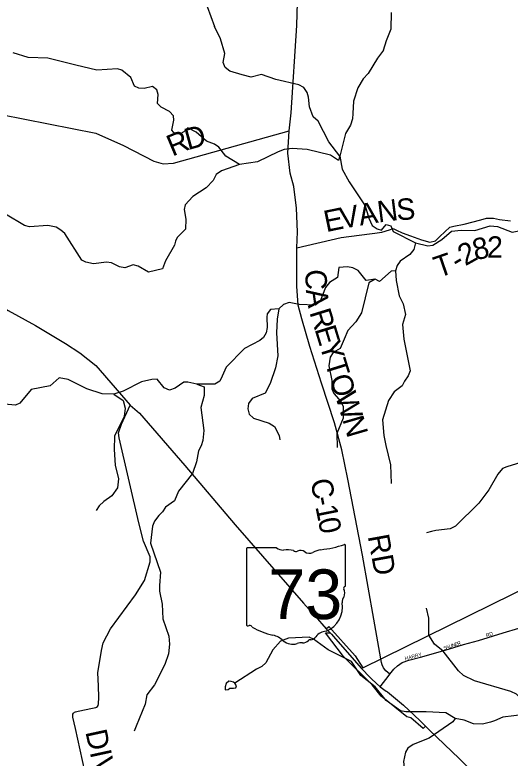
# Model space of a CAD drawing. Extents: x 1525783 to 1900577, y 218250 to 627376.
# Drawn here: x 1644767 to 1651712, y 446999 to 457419 of the extents above; entities that cross this region are included whole.
import ezdxf

# ---------------------------------------------------------------- set-up
doc = ezdxf.new("R2010")
doc.units = 0
for name, color, linetype in [('GM_X_City_Street', 7, 'Continuous'), ('GM_X_City_Street_Text', 7, 'Continuous'), ('GM_X_Corporation', 7, 'Continuous'), ('GM_X_County_Road', 7, 'Continuous'), ('GM_X_County_Road_Text', 7, 'Continuous'), ('GM_X_Minor_Lake', 7, 'Continuous'), ('GM_X_Minor_River', 7, 'Continuous'), ('GM_X_State_Location', 7, 'Continuous'), ('GM_X_State_Route', 7, 'Continuous'), ('GM_X_State_Shield', 7, 'Continuous'), ('GM_X_Township_Road', 7, 'Continuous'), ('GM_X_Township_Road_Text', 7, 'Continuous')]:
    doc.layers.add(name, color=color, linetype=linetype)

msp = doc.modelspace()

# ---------------------------------------------------------------- linework, layer by layer
at = {"layer": 'GM_X_City_Street'}
for points in [[(1650015, 448163), (1650026, 448178), (1650083, 448245), (1650134, 448294), (1650198, 448339), (1650289, 448375), (1650455, 448416), (1650803, 448511), (1651059, 448593), (1651270, 448648), (1651615, 448755), (1651832, 448820), (1652144, 448901), (1652270, 448921), (1652373, 448933), (1652483, 448966), (1652562, 448995), (1652626, 449022)], [(1650026, 448178), (1649967, 448225), (1649937, 448264), (1649915, 448308), (1649909, 448339)], [(1649888, 448001), (1650015, 448163)]]:
    msp.add_lwpolyline(points, dxfattribs=at)
at = {"layer": 'GM_X_Corporation'}
msp.add_lwpolyline([(1650997, 446995), (1650583, 447393), (1650525, 447448), (1650494, 447416), (1650320, 447565), (1650264, 447579), (1649903, 447867), (1649778, 448025), (1649376, 448423), (1649121, 448754), (1649187, 448755), (1649134, 448814), (1649171, 448843), (1649541, 448433), (1649644, 448267), (1652943, 449887)], dxfattribs=at)
at = {"layer": 'GM_X_County_Road'}
for points in [[(1649801, 448946), (1649642, 449847), (1649435, 450910), (1649354, 451322), (1649249, 451698), (1649068, 452256), (1648903, 452772), (1648793, 453159), (1648740, 453351), (1648723, 453618), (1648720, 454151), (1648729, 454378), (1648714, 454707), (1648680, 455011), (1648625, 455201), (1648596, 455479), (1648613, 455793), (1648642, 456045), (1648720, 457270), (1648810, 460296)], [(1649909, 448339), (1649900, 448393), (1649801, 448946)]]:
    msp.add_lwpolyline(points, dxfattribs=at)
at = {"layer": 'GM_X_Minor_Lake'}
for points in [[(1647849, 448050), (1647831, 448063), (1647799, 448075), (1647765, 448077), (1647731, 448046), (1647716, 448000), (1647716, 447958), (1647756, 447963), (1647782, 447979), (1647832, 447978), (1647864, 447986), (1647876, 448014)], [(1647876, 448014), (1647849, 448050)]]:
    msp.add_lwpolyline(points, dxfattribs=at)
at = {"layer": 'GM_X_Minor_River'}
for points in [[(1647464, 457537), (1647568, 457258)], [(1649937, 456924), (1649979, 457058), (1650045, 457223), (1650048, 457452)], [(1649326, 455436), (1649169, 455637), (1649019, 455927), (1648948, 455990), (1648900, 456129), (1648882, 456265), (1648865, 456330), (1648819, 456400), (1648750, 456439), (1648425, 456512), (1648223, 456584), (1648080, 456546), (1647955, 456580), (1647780, 456628), (1647716, 456681), (1647689, 456750), (1647713, 456875), (1647648, 457081), (1647568, 457258)], [(1649937, 456924), (1649852, 456813), (1649723, 456597), (1649650, 456522), (1649578, 456394), (1649514, 456207), (1649508, 456035), (1649503, 455961), (1649474, 455873), (1649404, 455758), (1649341, 455514), (1649326, 455436), (1649358, 455258), (1649456, 455080), (1649681, 454743), (1649729, 454570), (1649777, 454467), (1649847, 454420), (1649910, 454399)], [(1647917, 455319), (1647724, 455439), (1647628, 455563), (1647565, 455608), (1647455, 455647), (1647309, 455773), (1647192, 455833), (1647138, 455778), (1647083, 455752), (1647013, 455745), (1646970, 455802), (1646996, 455942), (1646991, 456004), (1646935, 456065), (1646820, 456124), (1646769, 456177), (1646775, 456303), (1646758, 456367), (1646696, 456416), (1646580, 456388), (1646506, 456389), (1646443, 456418), (1646392, 456540), (1646268, 456644), (1646204, 456661), (1645914, 456643), (1645620, 456715), (1645231, 456814), (1644954, 456822), (1644743, 456888)], [(1649326, 455436), (1649306, 455377), (1649195, 455452), (1648866, 455531), (1648655, 455547), (1648543, 455531), (1648458, 455498), (1648171, 455360), (1647917, 455319), (1647664, 455234), (1647591, 455181), (1647546, 455099), (1647451, 454992), (1647262, 454871), (1647154, 454754), (1647139, 454692), (1647162, 454554), (1647158, 454416), (1647041, 454299), (1647018, 454245), (1647007, 454191), (1646878, 453971), (1646837, 453861), (1646639, 453814), (1646498, 453894), (1646424, 453915), (1646308, 453872), (1646234, 453885), (1646121, 453941), (1646053, 453951), (1645869, 453930), (1645760, 453953), (1645708, 453982), (1645467, 454352), (1645410, 454400), (1645347, 454445), (1645227, 454465), (1644971, 454446), (1644903, 454467), (1644636, 454627)], [(1649910, 454399), (1649975, 454480), (1650041, 454461), (1650070, 454384), (1650385, 454225), (1650557, 454180), (1650629, 454190), (1650752, 454268), (1650891, 454386), (1651025, 454400), (1651217, 454395), (1651431, 454463), (1651534, 454452), (1651741, 454374), (1651858, 454394), (1652144, 454505), (1652343, 454458), (1652582, 454464), (1652637, 454393), (1652646, 454342), (1652669, 454178)], [(1650385, 454225), (1650363, 454129), (1650306, 454061), (1650168, 453966), (1650127, 453904), (1650104, 453832), (1650113, 453696), (1650157, 453478), (1650211, 453369), (1650243, 453220), (1650204, 453076), (1650223, 452873), (1650311, 452431), (1650283, 452357), (1650232, 452286), (1650199, 452218), (1650087, 452134), (1650005, 452011), (1649920, 451743), (1649940, 451524), (1649971, 451384), (1650032, 451110), (1650042, 450849)], [(1649881, 453681), (1649818, 453716), (1649691, 453697), (1649579, 453837), (1649506, 453874), (1649430, 453889), (1649312, 453877), (1649292, 453737), (1649178, 453666), (1649123, 453595), (1649050, 453405), (1648982, 453350), (1648752, 453359), (1648611, 453385), (1648535, 453360), (1648470, 453299), (1648350, 453288), (1648303, 453229), (1648298, 453179), (1648303, 453035), (1648290, 452961), (1648255, 452895), (1648204, 452854), (1647989, 452740), (1647730, 452480), (1647673, 452356), (1647642, 452284), (1647573, 452243), (1647320, 452241), (1647194, 452270), (1647136, 452269), (1647013, 452187), (1646937, 452160), (1646859, 452191), (1646761, 452314), (1646687, 452307), (1646541, 452273), (1646286, 452146), (1646155, 452102), (1645989, 452108), (1645775, 452177), (1645513, 452306), (1645389, 452330), (1645260, 452218), (1644993, 452169), (1644837, 451977), (1644775, 451946), (1644619, 451960)], [(1650104, 453832), (1650044, 453825), (1649881, 453681)], [(1649818, 453716), (1649731, 453661), (1649628, 453242), (1649550, 453115), (1649435, 452996), (1649383, 452874), (1649330, 452743), (1649229, 452684), (1649188, 452621), (1649169, 452499), (1649210, 452294), (1649210, 452176), (1649240, 452113), (1649344, 451992), (1649371, 451931), (1649369, 451763), (1649282, 451550), (1649284, 451356)], [(1648470, 453299), (1648446, 453155), (1648437, 452961), (1648453, 452640), (1648421, 452472), (1648346, 452251), (1648275, 452118), (1648096, 452040), (1648043, 451973), (1648034, 451895), (1648053, 451822), (1648114, 451766), (1648335, 451693), (1648407, 451648), (1648471, 451521), (1648480, 451460)], [(1647320, 452241), (1647421, 452203), (1647419, 452083), (1647375, 451917), (1647415, 451593), (1647403, 451453), (1647378, 451379), (1647343, 451309), (1647313, 451153), (1647259, 450988), (1647059, 450744), (1647003, 450607), (1646880, 450518), (1646839, 450453), (1646784, 450403), (1646727, 450320), (1646697, 450250), (1646670, 450014), (1646808, 449606), (1646796, 449418), (1646793, 449342), (1646834, 449159), (1646842, 448953), (1646926, 448709), (1646937, 448595), (1646919, 448461), (1646871, 448313), (1646724, 448029), (1646616, 447886), (1646596, 447754), (1646467, 447448), (1646440, 447376)], [(1646155, 452102), (1646284, 452014), (1646312, 451907), (1646299, 451787), (1646166, 451513), (1646161, 451327), (1646172, 451106), (1646218, 450917), (1646206, 450787), (1646127, 450678), (1646012, 450598), (1645951, 450538), (1645908, 450469)], [(1653232, 451771), (1653247, 451733), (1653212, 451553), (1653173, 451495), (1652725, 451343), (1652583, 451323), (1652268, 451268), (1651664, 451084), (1651605, 451059), (1651538, 450982), (1651415, 450759), (1651272, 450573), (1650944, 450250), (1650871, 450213), (1650672, 450190), (1650608, 450177), (1650540, 450158)], [(1651917, 447610), (1651863, 447831), (1651802, 447896), (1651721, 447934), (1651211, 448085), (1651058, 448160), (1650989, 448221), (1650774, 448498), (1650649, 448598), (1650574, 448722), (1650570, 448960), (1650540, 449101)], [(1649818, 447998), (1649616, 448157), (1649489, 448353), (1649161, 448520), (1648955, 448667), (1648892, 448693), (1648604, 448679), (1648493, 448637), (1648386, 448520), (1648288, 448337), (1648231, 448284), (1648153, 448245), (1647849, 448050)], [(1652436, 446650), (1652320, 447015), (1652273, 447243), (1652235, 447378), (1652167, 447485), (1652046, 447577), (1651917, 447610), (1651610, 447575), (1651493, 447523), (1651436, 447502), (1651324, 447475), (1651196, 447482), (1651069, 447530), (1650941, 447556), (1650808, 447635), (1650536, 447649), (1650250, 447648), (1650176, 447664), (1649972, 447809), (1649818, 447998)], [(1650941, 447556), (1650910, 447509), (1650575, 447278), (1650352, 447189), (1650279, 447138), (1650246, 447083), (1650215, 446953), (1650234, 446782), (1650228, 446668), (1650131, 446296), (1650001, 446064), (1649784, 446022)]]:
    msp.add_lwpolyline(points, dxfattribs=at)
at = {"layer": 'GM_X_State_Route'}
for points in [[(1644594, 453328), (1644673, 453274), (1645057, 453065), (1645475, 452811), (1645677, 452683), (1645904, 452503), (1646385, 451949), (1646513, 451836), (1647151, 451103), (1647854, 450270), (1648813, 449171), (1648977, 448988), (1649134, 448814)], [(1649134, 448814), (1649170, 448774)], [(1649170, 448774), (1649205, 448735)], [(1649205, 448735), (1649264, 448670), (1649629, 448257), (1649661, 448222)], [(1649661, 448222), (1649714, 448164), (1649772, 448107), (1649888, 448001), (1649973, 447940)], [(1649973, 447940), (1649991, 447927), (1650218, 447743), (1650444, 447526)], [(1650444, 447526), (1650519, 447453)], [(1650519, 447453), (1650583, 447393), (1650995, 446996), (1651138, 446852), (1651194, 446795)]]:
    msp.add_lwpolyline(points, dxfattribs=at)
at = {"layer": 'GM_X_State_Shield'}
for p, q in [((1648013, 449931), (1648013, 448874)), ((1648434, 449949), (1648026, 449949)), ((1649405, 449423), (1649405, 449975)), ((1649405, 449423), (1649405, 449423))]:
    msp.add_line(p, q, dxfattribs=at)
for centre, radius, start, end in [((1648029, 449933), 16.1, 98.1301, 188.1301), ((1648531, 450072), 156, 231.6195, 271.1119), ((1648583, 449356), 562, 80.4867, 94.9883), ((1648710, 449939), 45.1, 219.7921, 297.1024), ((1648777, 449817), 93.8, 54.4667, 119.1411), ((1649097, 449627), 297, 97.3462, 120.7689), ((1648909, 451390), 1476, 275.8445, 288.9065), ((1649389, 449978), 15.5, 351.8621, 97.738), ((1648898, 449984), 113, 233.8562, 294.8282), ((1649401, 449382), 24, 107.944, 210.337), ((1649388, 449421), 16.6, 289.6038, 7.7341), ((1649249, 449312), 144, 340.033, 23.6496), ((1649460, 449191), 105, 136.8065, 186.9296), ((1648992, 449121), 369, 292.3089, 8.9858), ((1648029, 448872), 16.3, 171.9584, 258.3066), ((1648031, 448980), 124, 267.339, 280.6039), ((1648057, 448813), 44.8, 29.7484, 93.2717), ((1648622, 449763), 1066, 240.4129, 257.1985), ((1649147, 448578), 202, 94.4031, 142.5768), ((1648304, 448400), 334, 47.1842, 75.836), ((1648905, 448627), 31.8, 65.7517, 132.6484), ((1648891, 448772), 119, 282.8732, 323.2771), ((1648665, 448808), 212, 230.7004, 286.2918), ((1648787, 448443), 174, 85.6951, 111.2099), ((1648803, 448729), 113, 268.777, 315.5493)]:
    msp.add_arc(centre, radius, start, end, dxfattribs=at)
at = {"layer": 'GM_X_Township_Road'}
for points in [[(1642509, 455661), (1644108, 456083), (1644238, 456088), (1645900, 455760), (1646288, 455588), (1646715, 455368), (1646848, 455332), (1646991, 455342), (1648613, 455793)], [(1650315, 454320), (1650471, 454264), (1650584, 454233), (1650664, 454251), (1650728, 454312), (1650867, 454443), (1650924, 454459), (1651066, 454487), (1651300, 454544), (1651379, 454568), (1651479, 454570), (1651563, 454550), (1651719, 454530)], [(1649814, 454359), (1649911, 454374), (1650020, 454407)], [(1650020, 454407), (1650073, 454423), (1650119, 454400)], [(1650119, 454400), (1650199, 454361), (1650315, 454320)], [(1648720, 454151), (1649341, 454297), (1649742, 454348), (1649814, 454359)], [(1645879, 446221), (1645619, 447413), (1645581, 447576), (1645578, 447592), (1645580, 447616), (1645588, 447632), (1645601, 447644), (1645616, 447650), (1645654, 447657), (1645856, 447699), (1645903, 447710), (1645913, 447715), (1645924, 447723), (1645935, 447738), (1645941, 447761), (1645944, 447851), (1645940, 448015), (1645932, 448193), (1645981, 448507), (1646006, 448618), (1646107, 448814), (1646459, 449290), (1646584, 449491), (1646664, 449753), (1646665, 449821), (1646569, 450039), (1646504, 450297), (1646229, 451488), (1646221, 451561), (1646260, 451680), (1646385, 451949)]]:
    msp.add_lwpolyline(points, dxfattribs=at)

# ---------------------------------------------------------------- texts
at = {"layer": 'GM_X_City_Street_Text'}
for s, rotation, p in [('RD', 18.4258, (1651382, 448695)), ('S', 16.3394, (1650785, 448515)), ('A', 17.9855, (1650820, 448526)), ('U', 18.1566, (1650862, 448539)), ('N', 18.1343, (1650904, 448553)), ('E', 18.1437, (1650945, 448567)), ('R', 18.1277, (1650979, 448578)), ('HARRY', 15.1597, (1650242, 448370))]:
    msp.add_text(s, height=50, rotation=rotation, dxfattribs=at).set_placement(p)
at = {"layer": 'GM_X_County_Road_Text'}
for s, rotation, p in [('C', 270.5347, (1648841, 453851)), ('A', 277.9335, (1648846, 453563)), ('R', 287.1883, (1648894, 453250)), ('E', 287.1717, (1648967, 453014)), ('Y', 287.1735, (1649033, 452800)), ('T', 287.1717, (1649111, 452548)), ('O', 287.1735, (1649177, 452333)), ('W', 286.9833, (1649255, 452081)), ('N', 286.1801, (1649357, 451750)), ('C', 280.3818, (1648911, 450893)), ('-', 281.1341, (1648956, 450646)), ('1', 281.2095, (1648980, 450525)), ('0', 281.237, (1649016, 450344)), ('RD', 280.3484, (1649714, 450111))]:
    msp.add_text(s, height=300, rotation=rotation, dxfattribs=at).set_placement(p)
at = {"layer": 'GM_X_State_Location'}
for s in ['s', 'r']:
    msp.add_text(s, height=1, dxfattribs=at).set_placement((1648693, 449333))
msp.add_text('73', height=1, rotation=0, dxfattribs=at).set_placement((1648441, 449260))
at = {"layer": 'GM_X_State_Shield'}
msp.add_text('73', height=696.1, dxfattribs=at).set_placement((1648322, 448949))
at = {"layer": 'GM_X_Township_Road_Text'}
for s, rotation, p in [('D', 15.4195, (1647193, 455522)), ('R', 22.7458, (1646975, 455430)), ('N', 7.1989, (1649866, 454507)), ('S', 2.7283, (1650122, 454540)), ('E', 11.6381, (1649132, 454372)), ('V', 10.1432, (1649350, 454417)), ('A', 9.7588, (1649609, 454463)), ('8', 13.3168, (1651224, 453975)), ('2', 359.2766, (1651385, 454016)), ('2', 29.162, (1651083, 453893)), ('T', 19.0333, (1650706, 453729)), ('-', 31.0598, (1650980, 453831)), ('DIVEN', 282.2647, (1645754, 447369))]:
    msp.add_text(s, height=300, rotation=rotation, dxfattribs=at).set_placement(p)

doc.saveas('drawing.dxf')
